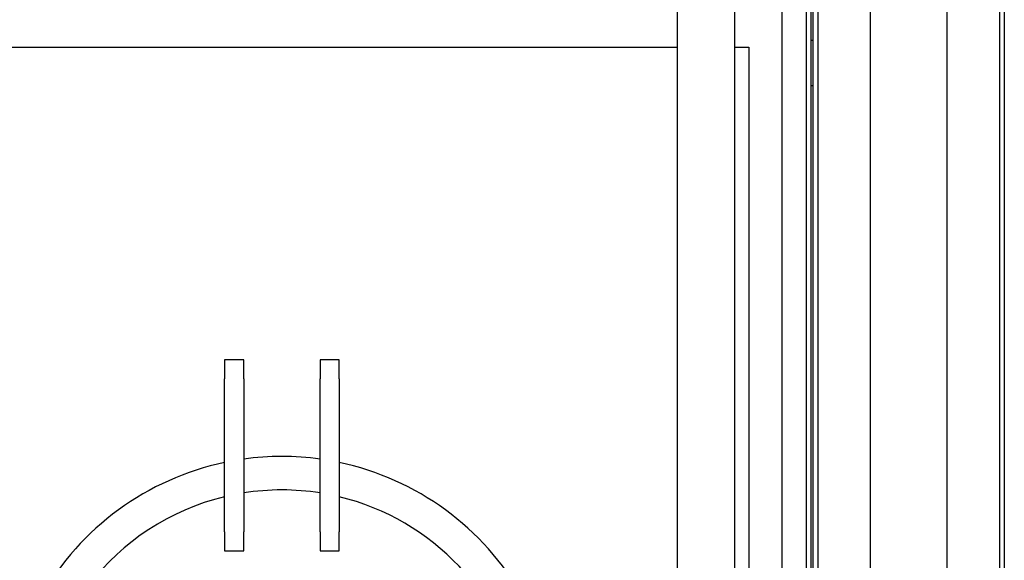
# Model space of a CAD drawing. Header units: inches. Extents: x 24 to 1128, y -94 to 748.
# Tile 403 of 546: x 934 to 986, y 162 to 190. Entities that reach past the tile are written whole.
import ezdxf

# ---------------------------------------------------------------- set-up
doc = ezdxf.new("R2010")
doc.units = ezdxf.units.IN
doc.header["$LTSCALE"] = 32
doc.header["$MEASUREMENT"] = 0
doc.layers.add('Visible (ANSI)', color=7, linetype='Continuous', lineweight=30)

msp = doc.modelspace()

# ---------------------------------------------------------------- linework, layer by layer
at = {"layer": 'Visible (ANSI)'}
for p, q in [((985.75416, 266.40662), (985.75416, 155.34422)), ((986.00416, 266.40662), (986.00416, 155.34422)), ((983.00416, 263.73255), (983.00416, 155.34422)), ((975.87916, 257.40537), (975.87916, 155.34422)), ((976.00416, 155.34422), (976.00416, 257.40537)), ((976.25416, 155.34422), (976.25416, 257.40537)), ((974.37916, 150.38487), (974.37916, 257.08912)), ((975.62916, 257.08912), (975.62916, 155.34422)), ((979.00416, 155.34422), (979.00416, 257.12537)), ((968.87916, 223.42115), (968.87916, 138.12537)), ((971.87916, 223.42115), (971.87916, 138.12537)), ((976.00416, 189.34427), (975.87916, 189.34427)), ((923.19166, 189.00037), (968.87916, 189.00037)), ((971.87916, 189.00037), (972.62916, 189.00037)), ((972.62916, 189.00037), (972.62916, 150.38487)), ((976.00416, 186.96927), (975.87916, 186.96927)), ((946.19166, 172.62537), (945.19166, 172.62537)), ((945.19166, 172.62537), (945.19166, 171.62537)), ((946.19166, 171.62537), (946.19166, 172.62537)), ((951.19166, 172.62537), (950.19166, 172.62537)), ((950.19166, 172.62537), (950.19166, 171.62537)), ((951.19166, 171.62537), (951.19166, 172.62537)), ((945.19166, 163.62537), (945.19166, 171.62537)), ((946.19166, 171.62537), (946.19166, 163.62537)), ((950.19166, 163.62537), (950.19166, 171.62537)), ((951.19166, 171.62537), (951.19166, 163.62537)), ((945.19166, 163.62537), (945.19166, 162.62537)), ((946.19166, 162.62537), (946.19166, 163.62537)), ((950.19166, 163.62537), (950.19166, 162.62537)), ((951.19166, 162.62537), (951.19166, 163.62537)), ((945.19166, 162.62537), (946.19166, 162.62537)), ((950.19166, 162.62537), (951.19166, 162.62537))]:
    msp.add_line(p, q, dxfattribs=at)
for radius, start, end in [(14.5, 82.071858, 97.928142), (14.5, 101.940544, 198.821487), (14.5, 341.178513, 78.059456), (12.75, 103.608961, 257.832657), (12.75, 80.975155, 99.024845), (12.75, 304.209033, 76.391039)]:
    msp.add_arc((948.19166, 153.06287), radius, start, end, dxfattribs=at)

doc.saveas('drawing.dxf')
